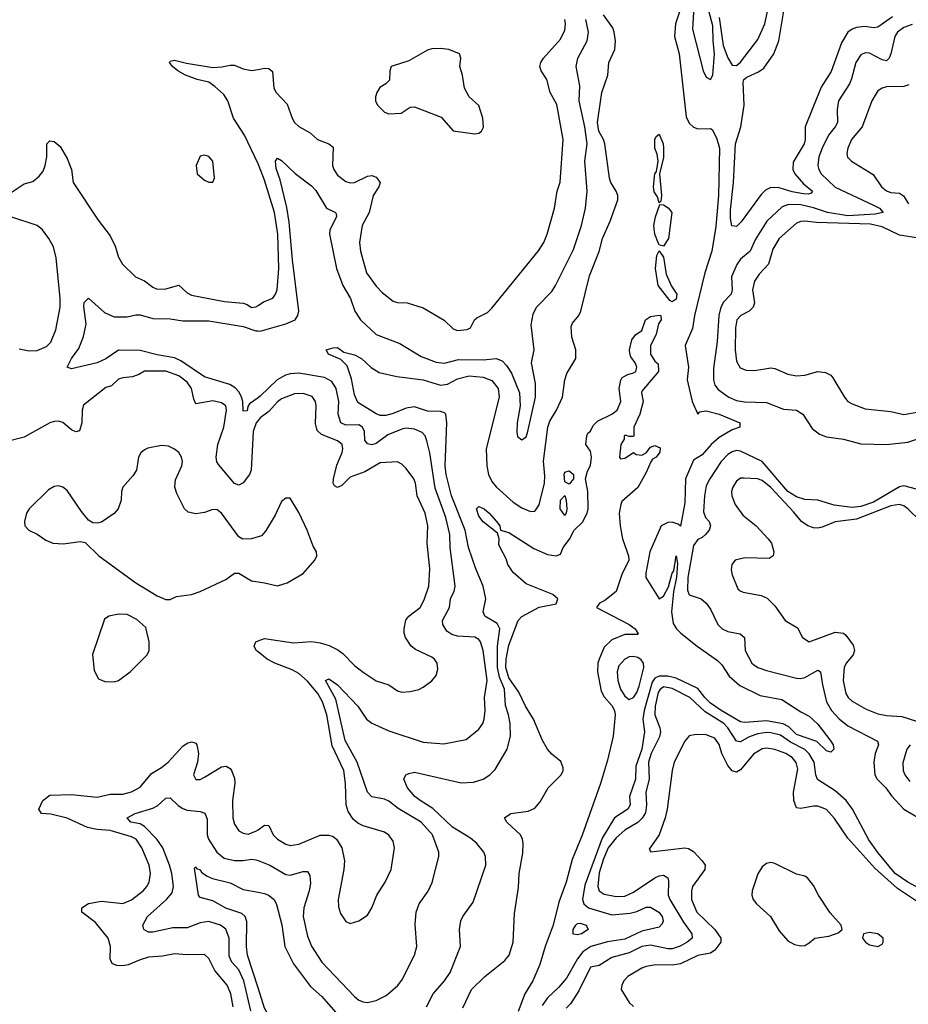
# Model space of a CAD drawing. Header units: inches. Extents: x 1245430 to 1420861, y 606325 to 671315.
# Tile 294 of 319: x 1398889 to 1403032, y 632881 to 637469. Entities that reach past the tile are written whole.
import ezdxf

# ---------------------------------------------------------------- set-up
doc = ezdxf.new("R2010")
doc.units = ezdxf.units.IN
doc.header["$MEASUREMENT"] = 0
doc.layers.add('B3693', color=7, linetype='Continuous')
doc.layers.add('B4603', color=7, linetype='Continuous')

msp = doc.modelspace()

# ---------------------------------------------------------------- linework, layer by layer
at = {"layer": 'B3693', "color": 5}
for points, elevation in [([(1400000, 636797.1), (1399936.6, 636930), (1399885.8, 637010), (1399859, 637090), (1399840.1, 637120.1), (1399798.2, 637158.2), (1399770, 637177.2), (1399715.8, 637190), (1399662, 637210), (1399626, 637230), (1399600.9, 637250), (1399586.6, 637270), (1399590, 637276), (1399610, 637280.5), (1399666.6, 637266.6), (1399790, 637246.7), (1399831, 637249), (1399870, 637257.3), (1399890, 637256.1), (1399930, 637239.8), (1399970, 637231.5), (1400000, 637236.8)], 780), ([(1398830, 636651.4), (1398910, 636703.2), (1398950, 636715.5), (1398980.3, 636739.7), (1398997.6, 636762.4), (1399006.9, 636790), (1399015.3, 636830), (1399015.8, 636890), (1399030, 636904.2), (1399050, 636901.5), (1399077.4, 636877.4), (1399110, 636822), (1399130.1, 636770.1), (1399138.6, 636710), (1399255.1, 636535.1), (1399310, 636461.3), (1399333.5, 636413.5), (1399350, 636361.7), (1399368.6, 636330), (1399428.4, 636270), (1399470, 636251.3), (1399510, 636222.2), (1399530, 636213), (1399570, 636214.2), (1399630, 636231.8), (1399670, 636195.8), (1399690, 636184.6), (1399844.4, 636155.6), (1399930, 636148), (1399950, 636141.6), (1399970, 636128.4), (1399990, 636130.3), (1400000, 636137.1)], 780), ([(1398885.6, 635934.4), (1398933.6, 635926.4), (1398970, 635928), (1399013.8, 635946.2), (1399033.6, 635966.4), (1399056.6, 636023.4), (1399076.9, 636130), (1399077, 636170), (1399058.6, 636358.6), (1399046.1, 636410), (1399025.2, 636450), (1398995.5, 636490), (1398969.6, 636509.6), (1398848, 636550)], 780), ([(1400000, 635707.1), (1399960.5, 635679.5), (1399952.9, 635667.1), (1399950, 635646.9), (1399930, 635645.1), (1399928.5, 635690), (1399923.4, 635710), (1399912.7, 635732.7), (1399894, 635754), (1399868.4, 635768.4), (1399750, 635804.4), (1399639.7, 635879.7), (1399610, 635893.4), (1399530, 635906.8), (1399450, 635927.8), (1399350, 635929.1), (1399290, 635889.1), (1399250, 635869.8), (1399130, 635841.3), (1399109.7, 635850), (1399131.1, 635890), (1399163.8, 635936.2), (1399186.9, 635993.1), (1399198.7, 636050), (1399187.4, 636132.6), (1399190, 636151), (1399210, 636171.3), (1399284.3, 636104.3), (1399330, 636083.9), (1399390, 636083.8), (1399430, 636093.8), (1399450, 636093.5), (1399510, 636077), (1399590, 636074.4), (1399650, 636066), (1399770, 636065.2), (1399930, 636039.4), (1399990, 636019.7), (1400000, 636018.8)], 760), ([(1400000, 635601.4), (1399990.7, 635590), (1399977.7, 635550), (1399968.4, 635370), (1399959.9, 635350), (1399930, 635311), (1399910, 635299.3), (1399890, 635307.9), (1399816.2, 635396.2), (1399808.5, 635408.5), (1399804.3, 635430), (1399812, 635490), (1399841.1, 635570), (1399852.8, 635650), (1399850.3, 635670.3), (1399830, 635684.2), (1399790, 635692.9), (1399710, 635679.3), (1399700.1, 635700.1), (1399689.1, 635750), (1399670, 635780.2), (1399630, 635809.9), (1399570, 635831.2), (1399470, 635831.6), (1399444.2, 635815.8), (1399415, 635805), (1399370, 635800.4), (1399350, 635793.4), (1399316.5, 635763.5), (1399290, 635754.7), (1399187, 635673), (1399180.7, 635650), (1399178.9, 635590), (1399167.1, 635552.9), (1399150, 635548.2), (1399130, 635558.3), (1399090, 635592.2), (1399070, 635598.4), (1399050, 635597), (1399030, 635589.9), (1398910, 635523), (1398830, 635503.2)], 780), ([(1400000, 635059.7), (1399970, 635050.3), (1399928.4, 635048.4), (1399910, 635058.9), (1399830, 635169.8), (1399810, 635184.6), (1399790, 635186.3), (1399750, 635173), (1399710, 635166.9), (1399674.6, 635174.6), (1399657.6, 635190), (1399621.1, 635261.1), (1399612.4, 635290), (1399615.6, 635324.4), (1399645.4, 635390), (1399647.9, 635410), (1399643.7, 635430), (1399630, 635451.5), (1399610, 635467.1), (1399582, 635482), (1399550, 635485.3), (1399487, 635473), (1399470, 635465.1), (1399453.7, 635450), (1399442.8, 635430), (1399433.4, 635370), (1399416.8, 635343.2), (1399369.4, 635290), (1399362.7, 635270), (1399361.6, 635230), (1399347.3, 635190), (1399330, 635167.4), (1399270, 635128.3), (1399250, 635122.6), (1399230, 635124), (1399210, 635137.4), (1399177.1, 635177.2), (1399110, 635275.8), (1399090, 635291.3), (1399070, 635296.3), (1399050, 635293.6), (1399022.5, 635277.5), (1398932.7, 635190), (1398920.5, 635170), (1398910.6, 635130), (1398913.4, 635110), (1398931, 635090), (1398970, 635072.4), (1399010, 635043.6), (1399042.8, 635030), (1399092.7, 635027.3), (1399170, 635037.1), (1399193.4, 635033.4), (1399257.3, 634970), (1399430, 634845.5), (1399530, 634784), (1399570, 634766.8), (1399590, 634766.8), (1399619.5, 634780.5), (1399690, 634791), (1399730, 634804.1), (1399850, 634861.1), (1399890, 634890.3), (1399910, 634890.3), (1399970, 634854), (1400000, 634849.6)], 820), ([(1400000, 634523), (1399990.9, 634530), (1399981.4, 634550), (1399989.9, 634570.1), (1400000, 634573.9)], 780), ([(1399884.6, 632870), (1399873.3, 632930), (1399855.7, 632970), (1399799.2, 633039.2), (1399770, 633095.1), (1399750, 633112.5), (1399670, 633111.6), (1399610, 633116.5), (1399554.2, 633105.8), (1399490, 633100.1), (1399450, 633088.8), (1399395.1, 633064.9), (1399370, 633059.9), (1399342.3, 633062.3), (1399321, 633070), (1399310.6, 633090), (1399312.8, 633150), (1399302, 633190), (1399242.5, 633262.5), (1399178.2, 633310), (1399179.3, 633330), (1399210, 633350.1), (1399270, 633361.8), (1399370, 633351.5), (1399410, 633367.3), (1399464.5, 633410), (1399482.2, 633430), (1399492.3, 633450), (1399499.1, 633490), (1399491.9, 633530), (1399459, 633610), (1399432.5, 633650), (1399410, 633661.2), (1399310, 633691.1), (1399250, 633695.2), (1399205.2, 633705.2), (1399110, 633748.7), (1399033.7, 633766.3), (1398990.8, 633770.8), (1398978, 633790), (1398996.8, 633830), (1399030, 633855), (1399130, 633858.2), (1399250, 633846.3), (1399310, 633859.5), (1399370, 633859.8), (1399410, 633871.4), (1399450, 633893.5), (1399503.9, 633956.1), (1399550, 633983.9), (1399581.8, 634010), (1399650, 634084.5), (1399670, 634097.8), (1399690, 634103.6), (1399701.1, 634101.1), (1399710, 634098), (1399715.2, 634090), (1399721.9, 634050), (1399717.6, 634010), (1399699.6, 633950), (1399710, 633928.9), (1399730, 633929.2), (1399750, 633938.8), (1399830, 633987.2), (1399851.1, 633991.1), (1399870, 633980.4), (1399876.9, 633970), (1399890, 633934.8), (1399891.8, 633911.8), (1399881.7, 633830), (1399883, 633750), (1399890, 633720.4), (1399910.3, 633690), (1399930, 633678.2), (1399954.3, 633674.3), (1399990, 633687.1), (1400000, 633694.2)], 780), ([(1399966, 632850), (1399934.2, 632990), (1399910, 633041.8), (1399878.1, 633078.1), (1399865.9, 633105.9), (1399864.8, 633190), (1399850.6, 633230.6), (1399824.4, 633250), (1399770, 633266.8), (1399730, 633260.5), (1399670, 633237.4), (1399602.7, 633237.3), (1399510, 633216.9), (1399490, 633216.9), (1399467.3, 633230), (1399463.5, 633250), (1399484.2, 633290), (1399573.2, 633370), (1399598.9, 633401.1), (1399605.7, 633430), (1399597.9, 633490), (1399588, 633530), (1399555.4, 633610), (1399528.6, 633650), (1399470, 633709.9), (1399450, 633721.4), (1399407, 633730), (1399389.6, 633750), (1399427.6, 633770), (1399510, 633795.6), (1399532.8, 633807.2), (1399570, 633841.3), (1399590, 633843.6), (1399627, 633807), (1399650, 633793.5), (1399670, 633785.7), (1399730, 633780.2), (1399752.1, 633772.1), (1399763.1, 633743.1), (1399763.3, 633670), (1399769, 633650), (1399808.2, 633590), (1399841.9, 633561.9), (1399890, 633551.5), (1399930, 633551), (1399970, 633557.2), (1399990, 633554.3), (1400000, 633550.5)], 760), ([(1400000, 632957.5), (1399951.4, 633110), (1399946.1, 633150), (1399947.1, 633267.1), (1399940.2, 633290), (1399924.1, 633304.1), (1399850, 633329.4), (1399790, 633363.9), (1399730, 633378.4), (1399722, 633390), (1399704.1, 633515.9), (1399710, 633521), (1399713.7, 633513.7), (1399730, 633507.7), (1399736.9, 633496.9), (1399760.3, 633480.3), (1399787.1, 633467.1), (1399870, 633446.5), (1399930, 633416.8), (1400000, 633403)], 740)]:
    msp.add_lwpolyline(points, dxfattribs=dict(at, elevation=elevation))
at = {"layer": 'B3693', "color": 5, "elevation": 820}
for points in [[(1399750, 636838), (1399730, 636833.2), (1399710.8, 636790), (1399716, 636750), (1399750, 636721), (1399770, 636711.3), (1399790, 636712), (1399797.2, 636730), (1399789.3, 636810), (1399770, 636831.8)], [(1399350, 634699.6), (1399304.7, 634690), (1399284.4, 634675.6), (1399228.3, 634511.7), (1399236.8, 634436.8), (1399256.9, 634396.9), (1399285.8, 634385.8), (1399330, 634384.4), (1399350, 634390.4), (1399404.5, 634430), (1399482.7, 634510), (1399492.3, 634530), (1399492.3, 634570), (1399476.2, 634636.2), (1399434.2, 634674.2), (1399390, 634697)]]:
    msp.add_lwpolyline(points, close=True, dxfattribs=at)
at = {"layer": 'B4603', "color": 5}
for points, elevation in [([(1402050, 637639.5), (1402042, 637630), (1402036.8, 637610), (1402025.3, 637425.3), (1402076, 637230), (1402090, 637200.4), (1402110, 637190.5), (1402120.4, 637210), (1402128.6, 637310), (1402121.1, 637370), (1402120.7, 637440.7), (1402101.4, 637510), (1402096.6, 637596.6), (1402076.9, 637636.9)], 760), ([(1400850, 637334.6), (1400810, 637332.9), (1400790, 637326.2), (1400703.7, 637276.3), (1400621, 637250), (1400614, 637230), (1400612.7, 637187.3), (1400596, 637170), (1400567.1, 637152.9), (1400553.4, 637130), (1400548.4, 637110), (1400548.4, 637090), (1400556.3, 637070), (1400590, 637038.4), (1400610, 637030.4), (1400666.7, 637033.3), (1400710, 637060.4), (1400730, 637063.1), (1400854.3, 637014.3), (1400910, 636950.8), (1401010, 636936.3), (1401030, 636940.7), (1401041.2, 636950), (1401051.3, 636968.7), (1401047.6, 637010), (1401030, 637069), (1400983.7, 637110), (1400962.9, 637150), (1400954, 637210), (1400940.9, 637250), (1400946, 637290), (1400939.3, 637310), (1400889, 637330)], 820), ([(1401870, 636615.3), (1401862.7, 636642.7), (1401847.3, 636667.3), (1401843.9, 636690), (1401850, 636751.3), (1401858, 636762), (1401865.7, 636810), (1401861.4, 636841.4), (1401849.8, 636870), (1401849.8, 636910.2), (1401855.5, 636924.5), (1401870, 636936), (1401888.4, 636890), (1401890.2, 636870), (1401890, 636826), (1401871.7, 636750), (1401880.5, 636650), (1401877.3, 636622.7)], 720), ([(1401890, 636414), (1401870, 636419.3), (1401866.5, 636426.5), (1401849.7, 636470), (1401844.7, 636510), (1401852.8, 636550), (1401872.9, 636607.1), (1401890, 636605.5), (1401912.1, 636592.1), (1401928.9, 636570), (1401913.6, 636450)], 720), ([(1401930, 636154.5), (1401920.1, 636160.1), (1401865.3, 636230), (1401853.3, 636310), (1401859.6, 636370), (1401870, 636391.3), (1401890, 636362), (1401902.6, 636282.6), (1401927.2, 636227.2), (1401952, 636190), (1401950, 636166)], 720), ([(1401450, 635305.2), (1401430, 635315.3), (1401427.1, 635350), (1401430, 635361), (1401450, 635366.8), (1401470.8, 635350), (1401470.8, 635330)], 720), ([(1401430, 635159.3), (1401409, 635190), (1401410, 635230.8), (1401430, 635252), (1401437, 635230), (1401440.4, 635190), (1401437.1, 635170)], 720), ([(1401750, 634502.2), (1401730, 634500.5), (1401709.3, 634490), (1401682.5, 634457.5), (1401674.6, 634430), (1401676.9, 634390), (1401689.2, 634350), (1401710, 634316.6), (1401730, 634301.5), (1401750, 634311.4), (1401765.8, 634334.3), (1401777.2, 634362.8), (1401799.1, 634450), (1401797.4, 634470), (1401786.4, 634486.4), (1401770, 634497.6)], 740), ([(1402390, 633541.4), (1402370, 633537.2), (1402350, 633521.3), (1402330, 633489.5), (1402303.2, 633410), (1402301.8, 633390), (1402309, 633370), (1402324.6, 633350), (1402388.9, 633290), (1402430, 633223), (1402470, 633177.1), (1402500.5, 633160.5), (1402530, 633154), (1402550, 633154.9), (1402570, 633167.7), (1402595.3, 633190), (1402661.7, 633198.3), (1402705.1, 633214.9), (1402724, 633230), (1402719.3, 633250), (1402666.7, 633306.7), (1402612.4, 633390), (1402590, 633434.3), (1402561.3, 633470), (1402550, 633477.6), (1402510, 633487.6), (1402410, 633537.1)], 820), ([(1401490, 633204.3), (1401468.4, 633208.4), (1401469.4, 633230), (1401481, 633250), (1401490, 633258.4), (1401501.5, 633258.5), (1401530.3, 633250), (1401539.6, 633230), (1401508.5, 633210)], 720), ([(1402850, 633215.1), (1402822, 633210), (1402818, 633190), (1402831.3, 633170), (1402850, 633158.8), (1402890, 633151), (1402910, 633161), (1402915.1, 633170), (1402915.1, 633190), (1402890, 633209)], 820)]:
    msp.add_lwpolyline(points, close=True, dxfattribs=dict(at, elevation=elevation))
for points, elevation in [([(1402150, 637479.5), (1402168.3, 637348.3), (1402190, 637290.3), (1402210, 637256.1), (1402230, 637255.8), (1402250, 637270.2), (1402330, 637376.9), (1402363.2, 637450), (1402383.9, 637550)], 760), ([(1400785.3, 632870), (1400816.4, 632930), (1400870, 632990.3), (1400895.4, 633030), (1400943.5, 633150), (1400939.8, 633230), (1400945.6, 633270), (1400954.7, 633290), (1401003.7, 633356.3), (1401061.5, 633530), (1401059.7, 633570), (1401052.1, 633590), (1401019.3, 633630), (1400990, 633655.5), (1400907.2, 633707.2), (1400814.2, 633794.2), (1400755.3, 633830), (1400731.1, 633850), (1400697, 633890), (1400679.3, 633930), (1400689.6, 633950.4), (1400702.7, 633957.3), (1400730, 633962), (1400947.6, 633912.4), (1401004.1, 633915.9), (1401049.6, 633930), (1401081.3, 633950), (1401105.4, 633974.6), (1401160.9, 634070), (1401176.3, 634130), (1401175.4, 634190), (1401167.9, 634230), (1401153.3, 634273.3), (1401149.6, 634350), (1401125, 634405), (1401116.6, 634450), (1401116.4, 634550), (1401128, 634630), (1401114.9, 634654.9), (1401057.7, 634690), (1401049.1, 634709.1), (1401062.5, 634770), (1401049.3, 634830), (1401015.9, 634910), (1400981.8, 635010), (1400966.1, 635090), (1400901.6, 635250), (1400876.4, 635350), (1400873.1, 635390), (1400880.6, 635590), (1400875.6, 635630), (1400870, 635636.2), (1400850, 635642.6), (1400790, 635645.4), (1400730, 635665.4), (1400690, 635658.4), (1400630, 635633.3), (1400595.7, 635624.3), (1400570, 635624.3), (1400550, 635632.4), (1400465.3, 635685.3), (1400450, 635720.5), (1400435.6, 635795.6), (1400415.3, 635855.3), (1400385.4, 635885.4), (1400328.7, 635910), (1400318, 635930), (1400350, 635940.5), (1400370, 635942), (1400400.3, 635920.3), (1400450, 635907.7), (1400482.8, 635890), (1400528, 635848), (1400565.1, 635825.1), (1400646.5, 635806.5), (1400769.9, 635790.1), (1400850, 635766.2), (1400884, 635770), (1400930, 635796), (1400984, 635810), (1401050, 635802.5), (1401090, 635787), (1401118.8, 635750), (1401123.5, 635710), (1401063.4, 635470), (1401066.1, 635390), (1401074.7, 635350), (1401090, 635317.6), (1401110, 635291.9), (1401190, 635221.2), (1401230, 635194.6), (1401270, 635177.2), (1401290, 635179), (1401295.3, 635184.7), (1401310, 635208.5), (1401335.3, 635310), (1401337.3, 635342.7), (1401331.3, 635411.3), (1401351.6, 635570), (1401361.1, 635598.9), (1401391.3, 635650), (1401419.2, 635710), (1401429.9, 635790), (1401439.9, 635820.1), (1401481.4, 635890), (1401481.7, 635930), (1401463.6, 635990), (1401460.5, 636039.5), (1401465.8, 636054.2), (1401495, 636090), (1401504.5, 636110), (1401544.8, 636275.2), (1401590, 636388.9), (1401606.7, 636450), (1401641.6, 636530), (1401677.6, 636630), (1401677.6, 636650), (1401670.4, 636670), (1401645.4, 636710), (1401639.3, 636730), (1401616.5, 636890), (1401611, 636910), (1401588.3, 636950), (1401582.4, 636990), (1401603.3, 637130), (1401630.4, 637210), (1401636.1, 637270), (1401663.4, 637330), (1401666.2, 637370), (1401660.9, 637410), (1401653.6, 637430), (1401611.3, 637491.3)], 740), ([(1401967.1, 637510), (1401946.3, 637450), (1401941.2, 637390), (1401963.4, 637310), (1401996.4, 637016.4), (1402010, 636987.2), (1402030, 636967.9), (1402050, 636960.7), (1402110, 636962.5), (1402116.5, 636956.5), (1402138, 636918), (1402152.1, 636870), (1402146.6, 636650), (1402134.4, 636505.6), (1402115.7, 636390), (1402082.9, 636290), (1402034.1, 636090), (1402025.4, 636030), (1401991.7, 635950), (1402006.8, 635850), (1402001.2, 635790), (1402024.2, 635690), (1402050, 635630.6), (1402059.1, 635640.9), (1402090, 635646.4), (1402150, 635630.1), (1402246.4, 635590), (1402245.5, 635570), (1402210, 635557.3), (1402150, 635522.8), (1402112.3, 635490), (1402070, 635442), (1402030, 635416.2), (1401992.6, 635330), (1401990, 635218), (1401970, 635109), (1401958.9, 635118.9), (1401930, 635128.1), (1401910, 635126.6), (1401880.2, 635110), (1401826.4, 634990), (1401807.8, 634890), (1401807.9, 634870), (1401870, 634770.3), (1401890, 634782.3), (1401914.3, 634825.7), (1401930, 634890.4), (1401938.5, 634901.5), (1401950, 634971), (1401955, 634935), (1401951.4, 634871.4), (1401936.9, 634803.1), (1401927.9, 634710), (1401936, 634656), (1401951.2, 634631.2), (1401971.3, 634610), (1402047.4, 634550), (1402142.8, 634482.8), (1402162.3, 634462.3), (1402195.7, 634410), (1402246.5, 634366.5), (1402340.3, 634320.3), (1402441.5, 634301.5), (1402530, 634243.8), (1402570, 634224), (1402610, 634186.7), (1402670, 634107), (1402681.3, 634090), (1402684.4, 634070), (1402670, 634055.6), (1402650, 634061.8), (1402605, 634105), (1402510, 634138.9), (1402474.6, 634174.6), (1402448.7, 634188.7), (1402370, 634202.1), (1402270, 634194.1), (1402250, 634196.7), (1402158.4, 634250), (1402110, 634284.3), (1402082.7, 634310), (1402050, 634352.4), (1401950, 634401.2), (1401910.2, 634410.2), (1401870.5, 634409.5), (1401850, 634400.4), (1401838.2, 634381.8), (1401800.2, 634250), (1401794.7, 634210), (1401801.6, 634150), (1401789.3, 634070), (1401761.2, 633990), (1401759.3, 633930), (1401731.9, 633850), (1401734.4, 633810), (1401723.3, 633790), (1401662.5, 633750), (1401604.2, 633655.8), (1401523.9, 633436.1), (1401512.6, 633370), (1401518.3, 633350), (1401540.2, 633330), (1401650, 633298.8), (1401734.8, 633305.2), (1401766.2, 633313.8), (1401810, 633333.9), (1401830, 633333.5), (1401868, 633310), (1401883.5, 633290), (1401888.4, 633270), (1401884.1, 633255.9), (1401870, 633240.3), (1401790, 633222.6), (1401710, 633184.7), (1401630, 633173), (1401551.1, 633150), (1401514.8, 633125.2), (1401490, 633093.6), (1401437.8, 633002.2), (1401400.6, 632959.4), (1401348.8, 632911.2), (1401325.1, 632874.9)], 740), ([(1402957.4, 637482.6), (1402890, 637433.7), (1402870, 637431.1), (1402830, 637436.3), (1402790, 637432.6), (1402770, 637424.7), (1402750, 637409.9), (1402719.6, 637360.4), (1402672, 637228), (1402625.8, 637154.2), (1402550.7, 636970), (1402551.1, 636910), (1402546.1, 636890), (1402494.5, 636805.5), (1402493.2, 636770), (1402502.8, 636750), (1402543.4, 636703.4), (1402584.4, 636670), (1402579.4, 636660.6), (1402564.6, 636655.4), (1402543.1, 636656.9), (1402490, 636667), (1402430, 636685.4), (1402390, 636686.7), (1402366.3, 636673.7), (1402345.8, 636654.2), (1402252.4, 636527.6), (1402230, 636505.2), (1402208.4, 636508.4), (1402202.5, 636542.5), (1402203, 636583), (1402216.4, 636710), (1402225.3, 636890), (1402250.3, 636970), (1402266.7, 637070), (1402261.9, 637178.1), (1402265.4, 637190), (1402278.5, 637201.5), (1402333.9, 637226.1), (1402357.7, 637242.3), (1402404.8, 637310), (1402427.6, 637370), (1402451, 637510)], 740), ([(1400000, 636018.8), (1400010, 636018), (1400129, 636051), (1400172.8, 636070), (1400186.3, 636090), (1400189.9, 636110.1), (1400160.9, 636350), (1400145.9, 636525.9), (1400134.3, 636594.3), (1400102.7, 636722.7), (1400085.2, 636774.8), (1400082, 636810), (1400090, 636822.8), (1400110, 636813), (1400172.8, 636752.8), (1400250, 636695.3), (1400270, 636673.4), (1400318.9, 636590), (1400361.7, 636570), (1400364.6, 636564.6), (1400366, 636550), (1400334.1, 636490), (1400332.5, 636470), (1400366.2, 636310), (1400395.7, 636230), (1400431.4, 636170), (1400450.8, 636110), (1400477, 636070), (1400550, 636002.2), (1400660.4, 635960.4), (1400759.8, 635899.8), (1400830, 635873.2), (1400870, 635868.4), (1400934.6, 635885.4), (1401050, 635884.1), (1401110, 635890.1), (1401138.5, 635878.5), (1401158.1, 635858.1), (1401181.9, 635821.9), (1401219.3, 635730), (1401222.3, 635670), (1401207.7, 635590), (1401207.3, 635547.3), (1401210, 635526.8), (1401230, 635510.6), (1401250, 635525.5), (1401256.6, 635543.4), (1401293.3, 635710), (1401293.5, 635773.5), (1401275.6, 635870), (1401287.8, 635930), (1401273.7, 636046.3), (1401282.8, 636097.2), (1401298, 636130), (1401370, 636202), (1401387.2, 636230), (1401470, 636398.7), (1401508.5, 636510), (1401527.2, 636590), (1401535, 636670), (1401523.9, 636810), (1401534.3, 636890), (1401523.8, 636970), (1401497.2, 637090), (1401500.8, 637160.8), (1401483.7, 637250), (1401491.3, 637290), (1401535, 637370), (1401541.3, 637410), (1401528, 637470)], 760), ([(1400000, 637236.8), (1400030, 637242.2), (1400050, 637241.7), (1400066.9, 637226.9), (1400072.9, 637150), (1400084, 637130), (1400135.4, 637075.4), (1400158.4, 637010), (1400170, 636990.2), (1400190, 636970.9), (1400242.3, 636942.3), (1400276.9, 636910), (1400330.7, 636890), (1400350, 636875.5), (1400347.6, 636790), (1400353, 636770), (1400370, 636745), (1400410, 636715), (1400430, 636708.6), (1400450, 636710.8), (1400510, 636739.3), (1400530, 636743.1), (1400550, 636735.7), (1400569.4, 636710), (1400563.9, 636690), (1400536.9, 636650), (1400518.3, 636570), (1400485.8, 636510), (1400473.7, 636430), (1400478.4, 636390), (1400505.4, 636290), (1400550, 636226.7), (1400578, 636198), (1400630, 636157.7), (1400650, 636151.4), (1400696, 636150), (1400770, 636126.5), (1400868.4, 636068.4), (1400910, 636029), (1400930, 636021.3), (1400975.3, 636024.7), (1400990, 636033), (1401009.7, 636070), (1401020.3, 636079.7), (1401070, 636104.2), (1401090, 636124.9), (1401307.7, 636392.3), (1401332.7, 636430), (1401347.9, 636470), (1401381.4, 636590), (1401394.8, 636670), (1401407.8, 636712.2), (1401422.9, 636910), (1401392.9, 637072.9), (1401361.7, 637130), (1401345.8, 637190), (1401319.9, 637230), (1401313.7, 637250), (1401318.6, 637270), (1401331.3, 637290), (1401410, 637378), (1401430, 637419.5), (1401434.1, 637450), (1401429.9, 637470)], 780), ([(1403050, 637446), (1403010, 637432.6), (1402981.4, 637410), (1402969.1, 637390.9), (1402950, 637309.6), (1402942.2, 637290), (1402930, 637276.8), (1402910, 637281.6), (1402850, 637313.4), (1402830, 637314), (1402810, 637305.1), (1402786.7, 637270), (1402767.3, 637192.7), (1402757.5, 637170), (1402706.5, 637090), (1402699.8, 637050), (1402701.9, 636990), (1402691.3, 636970), (1402659.1, 636930), (1402629.6, 636870), (1402614.6, 636830), (1402609.6, 636790), (1402614, 636770), (1402626, 636750), (1402690, 636688.1), (1402870, 636604.8), (1402897.5, 636590), (1402914.6, 636570), (1402877.7, 636562.3), (1402750, 636555), (1402655.5, 636570), (1402590, 636592.2), (1402530, 636606.4), (1402473, 636607), (1402442.8, 636597.2), (1402372, 636530), (1402316.9, 636443.1), (1402294.6, 636390), (1402250, 636353.3), (1402232.6, 636327.4), (1402208, 636270), (1402210.1, 636210), (1402206.3, 636190), (1402169.1, 636150.9), (1402156.2, 636123.8), (1402148.5, 636090), (1402140.2, 635970), (1402122.8, 635842.8), (1402123.3, 635790), (1402130, 635766), (1402145.2, 635745.2), (1402194.7, 635710), (1402230, 635695), (1402268.4, 635688.4), (1402370, 635685), (1402450, 635654.8), (1402510, 635649), (1402539.5, 635630), (1402583.6, 635563.6), (1402617, 635537), (1402650, 635524.4), (1402730, 635514.3), (1402810, 635492.1), (1402929.5, 635489.5), (1403030, 635500.7), (1403110, 635526.3)], 760), ([(1403034.6, 637165.4), (1403010, 637157.5), (1402930, 637155.7), (1402909.6, 637150.4), (1402890, 637137.8), (1402860.9, 637090), (1402816.2, 636970), (1402766.3, 636910), (1402749.4, 636870), (1402745.1, 636845.1), (1402748.3, 636828.3), (1402767, 636810), (1402867.6, 636747.6), (1402907.1, 636690), (1402930, 636670.9), (1402950, 636664), (1402990, 636660.8), (1403008.5, 636648.5), (1403032.1, 636610)], 780), ([(1400000, 636137.1), (1400025.6, 636154.4), (1400068.3, 636171.7), (1400082.2, 636190), (1400089.2, 636210.8), (1400096.4, 636310), (1400091.7, 636470), (1400076.5, 636570), (1400030, 636721.1), (1400003.4, 636790), (1400000, 636797.1)], 780), ([(1403070, 636451.6), (1402990, 636465.1), (1402910, 636504.1), (1402855.9, 636515.9), (1402603.9, 636523.9), (1402550, 636529.4), (1402530, 636528.2), (1402510, 636519.9), (1402430, 636449.1), (1402400.2, 636399.8), (1402379.8, 636330), (1402336.6, 636283.4), (1402314, 636250), (1402305, 636210), (1402314.5, 636150), (1402308.9, 636130), (1402289.3, 636110.7), (1402250.2, 636090), (1402232, 636070), (1402226.3, 636033.7), (1402224.6, 635930), (1402230, 635877.3), (1402247, 635847), (1402275.6, 635835.6), (1402314.4, 635834.4), (1402390, 635846.8), (1402410, 635843.5), (1402470, 635817.4), (1402510, 635809.4), (1402550, 635812.2), (1402610, 635829.3), (1402645.1, 635825.1), (1402670, 635811.8), (1402680.4, 635800.4), (1402733.7, 635710), (1402750, 635690.4), (1402770, 635678.9), (1402830, 635656.1), (1402950, 635643.5), (1403010, 635628.6), (1403290, 635678.7)], 780), ([(1400954.8, 632865.2), (1400994.5, 632950), (1401056.9, 633010), (1401150, 633084.6), (1401170.8, 633110), (1401189.8, 633170), (1401196.2, 633303.8), (1401214.3, 633425.7), (1401217.3, 633490), (1401234.8, 633585.2), (1401236.2, 633630), (1401233.6, 633650), (1401223.9, 633670), (1401159.5, 633730), (1401149.3, 633750), (1401179, 633770), (1401259, 633781), (1401290, 633795.3), (1401315.2, 633824.8), (1401353.3, 633890), (1401412.9, 633950), (1401423.2, 633970), (1401423.1, 633983.1), (1401412, 634012), (1401370, 634047.1), (1401349.9, 634070), (1401326.6, 634110), (1401283.7, 634210), (1401246.6, 634270), (1401216.1, 634336.1), (1401170, 634401.8), (1401155.9, 634450), (1401157.3, 634490), (1401170, 634554.4), (1401212.6, 634670), (1401230, 634688.8), (1401310, 634731.6), (1401390, 634746.4), (1401398, 634770), (1401374, 634790), (1401250, 634840.7), (1401190, 634893.2), (1401165.2, 634930), (1401156.5, 634956.5), (1401130, 635006), (1401123.2, 635023.2), (1401123.7, 635050), (1401116.5, 635076.5), (1401050, 635129.7), (1401030, 635156.2), (1401018.4, 635190), (1401030, 635200.4), (1401053.7, 635190), (1401078.3, 635170), (1401112.4, 635130), (1401127.3, 635110), (1401130.7, 635090.7), (1401170, 635079.1), (1401285.4, 635005.4), (1401350, 634976.5), (1401389.6, 634970.4), (1401410, 634978.8), (1401423.1, 635010), (1401452, 635048), (1401474, 635090), (1401512.8, 635127.2), (1401534.6, 635170), (1401538.5, 635190), (1401537.8, 635270), (1401526, 635330), (1401535.3, 635364.7), (1401550, 635392), (1401554.5, 635430), (1401550, 635458), (1401528.7, 635490), (1401533.2, 635530), (1401538, 635542), (1401550, 635551), (1401562.6, 635577.4), (1401582.3, 635597.7), (1401650, 635630.7), (1401674, 635650), (1401691.1, 635690), (1401682.9, 635750), (1401691.2, 635788.8), (1401698, 635802), (1401723.7, 635816.3), (1401750, 635823.8), (1401761.2, 635830), (1401763.2, 635836.8), (1401766, 635850), (1401758.4, 635870), (1401737.5, 635897.5), (1401733.1, 635913.1), (1401731.3, 635930), (1401743.3, 635976.7), (1401759.3, 636000.7), (1401790, 636020.5), (1401806.6, 636070), (1401830, 636085.3), (1401870, 636092.7), (1401878, 636090), (1401878.7, 636070), (1401867.6, 636052.4), (1401856.5, 636003.5), (1401829.1, 635949.1), (1401830.4, 635910), (1401850, 635877.3), (1401864.9, 635864.9), (1401867.7, 635830), (1401790, 635737.2), (1401787.2, 635730), (1401794.8, 635690), (1401780.7, 635630), (1401752, 635570), (1401752, 635530), (1401750, 635526), (1401730, 635526), (1401713.2, 635533.2), (1401707.7, 635530), (1401706.4, 635513.6), (1401692, 635490), (1401684.7, 635430), (1401690, 635422), (1401710, 635426), (1401750, 635452), (1401762.8, 635442.8), (1401790, 635439.1), (1401810, 635450.8), (1401830, 635476.3), (1401850, 635485.5), (1401874.6, 635474.6), (1401873.2, 635453.2), (1401855.5, 635430), (1401839.6, 635420.4), (1401831, 635409), (1401810, 635359.3), (1401770, 635289), (1401696.8, 635223.2), (1401690.7, 635210), (1401684, 635170), (1401687.7, 635110), (1401699.1, 635050), (1401726.4, 634970), (1401728.5, 634950), (1401695.5, 634884.5), (1401670, 634804), (1401616.7, 634763.3), (1401591.3, 634750), (1401578, 634730), (1401730, 634651), (1401757.8, 634630), (1401772.8, 634607.2), (1401770, 634603.6), (1401710, 634604.3), (1401650, 634579.5), (1401614.3, 634545.6), (1401590.1, 634490), (1401584.3, 634470), (1401581.9, 634430), (1401600.2, 634340.2), (1401613.5, 634313.5), (1401650, 634272.7), (1401661.5, 634250), (1401664.7, 634230), (1401656.4, 634130), (1401630, 634018.9), (1401596.3, 633910), (1401511.1, 633668.9), (1401465, 633555.1), (1401436.7, 633450), (1401402.9, 633357.1), (1401376.4, 633250), (1401339.3, 633150), (1401314.1, 633065.9), (1401281.7, 632990), (1401243.1, 632930), (1401212.2, 632847.8)], 720), ([(1400000, 633550.5), (1400054.3, 633530), (1400130, 633486.1), (1400150, 633483.2), (1400210, 633500.2), (1400230, 633499.6), (1400242, 633482), (1400243.9, 633443.9), (1400238.2, 633410), (1400213.8, 633330), (1400210.1, 633290), (1400230, 633199.3), (1400250, 633151.8), (1400297.9, 633077.9), (1400450, 632917), (1400470, 632900.3), (1400490, 632892), (1400510, 632890.3), (1400550, 632899.6), (1400598, 632922), (1400650, 632967.6), (1400670, 632993.7), (1400729.8, 633110), (1400739.8, 633150), (1400733.2, 633253.2), (1400737.3, 633310), (1400751.1, 633348.9), (1400792.4, 633407.6), (1400812, 633448), (1400842.7, 633570), (1400843.5, 633590), (1400813.9, 633670), (1400760.6, 633730), (1400653.1, 633793.1), (1400610, 633827.1), (1400590, 633837.7), (1400530, 633847.9), (1400510.6, 633870), (1400462.9, 634010), (1400406.1, 634110), (1400363.2, 634303.2), (1400315.1, 634390), (1400330, 634397.4), (1400370, 634370.2), (1400465, 634270), (1400505.4, 634210), (1400530.6, 634190.6), (1400610, 634156), (1400770, 634102.3), (1400866, 634094), (1400970, 634115.5), (1401030, 634163.6), (1401047.9, 634190), (1401054.3, 634210), (1401058.9, 634250), (1401056, 634310), (1401068.1, 634390), (1401049.4, 634530), (1401037.8, 634570), (1401030, 634581.1), (1401010, 634591.9), (1400930, 634596.6), (1400904.1, 634604.1), (1400880.3, 634620.3), (1400861.4, 634650), (1400860.7, 634670), (1400892.2, 634730), (1400897.7, 634770), (1400914.2, 634805.8), (1400918.4, 634830), (1400895.3, 635010), (1400894.8, 635070), (1400875.5, 635150), (1400826.4, 635286.4), (1400800.6, 635450), (1400786.4, 635506.4), (1400778.5, 635530), (1400765.6, 635545.6), (1400730, 635560.5), (1400690, 635564.9), (1400670, 635561.3), (1400605.1, 635534.9), (1400550, 635494.5), (1400530, 635487.5), (1400510, 635493.1), (1400497.8, 635510), (1400496.4, 635550), (1400487.2, 635570), (1400470, 635581.3), (1400410, 635579.7), (1400386.1, 635590), (1400373.8, 635630), (1400376.1, 635690), (1400363.7, 635750), (1400343.5, 635783.5), (1400310, 635801.2), (1400190, 635821.2), (1400150, 635818.5), (1400128.1, 635811.9), (1400089.5, 635790), (1400010, 635714.1), (1400000, 635707.1)], 760), ([(1400000, 634573.9), (1400030, 634584.9), (1400166.1, 634566.1), (1400250, 634571.1), (1400290, 634565.9), (1400332.3, 634552.3), (1400372.5, 634532.4), (1400395.8, 634515.8), (1400450, 634459.7), (1400490, 634429.3), (1400550, 634388.9), (1400610.2, 634370.2), (1400650, 634342.4), (1400670, 634335.3), (1400710, 634338.9), (1400750, 634347.2), (1400770, 634358.4), (1400810, 634388.4), (1400830, 634413.4), (1400837.6, 634442.4), (1400834.8, 634470), (1400822, 634490), (1400810, 634499.2), (1400733.8, 634533.8), (1400713.3, 634550), (1400687.9, 634590), (1400681.8, 634610), (1400681.8, 634630), (1400688.4, 634671.6), (1400703.1, 634690), (1400755.5, 634730), (1400774.8, 634765.2), (1400796.2, 634830), (1400801.7, 634910), (1400788.2, 635030), (1400792, 635110), (1400778.6, 635170), (1400741.7, 635250), (1400733.4, 635310), (1400726.5, 635330), (1400690, 635377.7), (1400670, 635397.4), (1400650, 635408.5), (1400570, 635404.7), (1400498, 635362), (1400430, 635337.5), (1400390, 635298), (1400370, 635289.3), (1400356.9, 635296.9), (1400349.9, 635309.9), (1400351.1, 635330), (1400367.5, 635392.5), (1400391.7, 635451.7), (1400395.7, 635470), (1400391.9, 635490), (1400370, 635506.5), (1400295.7, 635535.7), (1400275.1, 635555.1), (1400267.7, 635587.7), (1400270.5, 635670), (1400267.2, 635690), (1400252.6, 635712.6), (1400210, 635727.5), (1400170, 635725.4), (1400110, 635702.2), (1400090, 635687.5), (1400050, 635643), (1400010, 635613.7), (1400000, 635601.4)], 780), ([(1403070, 635281.8), (1403010, 635296.3), (1402990, 635292.1), (1402870, 635221.4), (1402810, 635201.2), (1402770, 635195.5), (1402686.3, 635206.3), (1402610.3, 635230.2), (1402550, 635233.3), (1402510, 635245), (1402470, 635270.5), (1402350, 635410.3), (1402250, 635458.4), (1402230, 635461.2), (1402210, 635455.9), (1402190, 635443.2), (1402159.2, 635410), (1402105.6, 635330), (1402090, 635296.3), (1402080.8, 635250), (1402076.4, 635176.4), (1402086.9, 635150), (1402103.1, 635130), (1402109, 635110), (1402103.6, 635090), (1402086.9, 635070), (1402070, 635055.5), (1402050, 635046.8), (1402030, 635019.2), (1402003.6, 634870), (1402002.6, 634810), (1402010, 634788.9), (1402066, 634770), (1402089.2, 634750), (1402110, 634722), (1402143.2, 634650), (1402163.5, 634630), (1402190, 634618.1), (1402247.3, 634607.3), (1402267.2, 634590), (1402270.5, 634530), (1402302.4, 634470), (1402310, 634464.2), (1402330.6, 634450), (1402370, 634435.8), (1402510, 634400.2), (1402530, 634398.9), (1402550, 634404), (1402610, 634437.5), (1402622.6, 634430), (1402631.3, 634370), (1402651, 634290), (1402674, 634250), (1402710, 634211.9), (1402750, 634178.9), (1402887.8, 634107.8), (1402893.4, 634090), (1402877, 634050), (1402870.8, 634009.2), (1402876, 633950), (1402887.1, 633930), (1402927.5, 633890), (1402952.7, 633852.7), (1403010, 633791.1), (1403111.2, 633731.2)], 760), ([(1403090, 635130.9), (1403030, 635189), (1403010, 635203.2), (1402990, 635209.9), (1402950, 635203.4), (1402790, 635141.7), (1402690, 635128.6), (1402630, 635104.3), (1402610, 635099.6), (1402590, 635101.4), (1402563.5, 635110), (1402534.2, 635130), (1402496.4, 635176.4), (1402390, 635288.7), (1402350, 635321.5), (1402329.2, 635330), (1402266.9, 635333.1), (1402250, 635332.1), (1402230, 635319.3), (1402212.8, 635290), (1402208.1, 635270), (1402208.7, 635250), (1402224.6, 635210), (1402259.7, 635159.7), (1402322.8, 635110), (1402378, 635050), (1402393.8, 635030), (1402404.9, 634990), (1402402, 634970), (1402382.4, 634957.6), (1402270, 634962), (1402224.2, 634950), (1402208.2, 634930), (1402205.4, 634905.4), (1402210, 634882.8), (1402237.1, 634817.1), (1402247.2, 634807.2), (1402261.8, 634801.8), (1402345.8, 634785.8), (1402373.5, 634773.5), (1402410, 634737.4), (1402457.4, 634670), (1402515.1, 634635.1), (1402537.6, 634590), (1402570, 634570.3), (1402690, 634614.8), (1402730, 634610.8), (1402741, 634601), (1402774.8, 634554.8), (1402780.1, 634530), (1402774.1, 634510), (1402741.7, 634470), (1402732, 634450), (1402728.5, 634390), (1402741.1, 634330), (1402751.1, 634310), (1402770, 634293.4), (1402835.7, 634255.7), (1402890, 634234.1), (1402930, 634226.3), (1403002, 634222), (1403070, 634201.1)], 780), ([(1400000, 634849.6), (1400030, 634845.2), (1400090, 634830.3), (1400135.5, 634844.5), (1400211.1, 634888.9), (1400264.5, 634950), (1400274.5, 634970), (1400272.7, 634990), (1400256.4, 635016.4), (1400229.8, 635090), (1400190, 635173.3), (1400150, 635238.7), (1400130, 635239.1), (1400110, 635224.2), (1400079.7, 635160.3), (1400034.3, 635085.7), (1400015.4, 635064.6), (1400000, 635059.7)], 820), ([(1400000, 633694.2), (1400030, 633715.5), (1400050, 633714), (1400071, 633670), (1400090, 633650.2), (1400130, 633627.1), (1400150, 633621.6), (1400190, 633627.9), (1400290, 633669.4), (1400330, 633669.3), (1400350, 633662.8), (1400366.3, 633650), (1400390.8, 633610.8), (1400402.5, 633550), (1400399.4, 633510), (1400373.4, 633370), (1400374.9, 633334.9), (1400384.7, 633304.7), (1400410, 633267.3), (1400430, 633257.3), (1400470, 633270.6), (1400510, 633296.3), (1400530, 633330.8), (1400553.1, 633390), (1400593.3, 633450), (1400620.9, 633510), (1400636.8, 633610), (1400630, 633640.9), (1400609.8, 633669.8), (1400590, 633683.9), (1400490, 633712.9), (1400465.4, 633725.4), (1400443.7, 633743.7), (1400420.2, 633780.2), (1400411.1, 633811.1), (1400408.2, 633910), (1400399.9, 633970), (1400345.1, 634085.1), (1400320.4, 634230), (1400300.3, 634290), (1400278.3, 634330), (1400230, 634386.5), (1400190, 634423.1), (1400159.6, 634439.6), (1400078, 634470), (1400042.9, 634490), (1400000, 634523)], 780), ([(1403190, 633365), (1403028.9, 633450), (1402970, 633490.3), (1402888.9, 633588.9), (1402847.7, 633647.7), (1402771.8, 633790), (1402742.5, 633830), (1402690, 633876.2), (1402608.1, 633928.1), (1402600.4, 633950), (1402592, 634010), (1402570, 634048.3), (1402548.7, 634068.7), (1402481.9, 634101.9), (1402435.4, 634135.4), (1402390, 634145.6), (1402370, 634147.6), (1402330, 634140.7), (1402290, 634127.7), (1402250, 634104.4), (1402230, 634107.4), (1402190, 634170), (1402171.8, 634190), (1402084.4, 634244.4), (1402013.5, 634310), (1401930, 634352.7), (1401890, 634360.7), (1401873.5, 634346.5), (1401866.2, 634333.8), (1401851.2, 634270), (1401849.6, 634229.6), (1401873.8, 634170), (1401876.6, 634150), (1401872.1, 634127.9), (1401832.2, 634050), (1401820.1, 634010), (1401822.9, 633930), (1401807.4, 633870), (1401811.5, 633810), (1401806.5, 633773.5), (1401791, 633749), (1401770, 633728.5), (1401710, 633692.1), (1401670, 633657.4), (1401632.6, 633610), (1401610, 633559.6), (1401590, 633493.6), (1401584, 633430), (1401591, 633410), (1401613.8, 633393.8), (1401670, 633382.7), (1401710, 633385.7), (1401750, 633404.2), (1401850, 633470.6), (1401870, 633479.3), (1401890, 633482.3), (1401898.6, 633478.6), (1401910.1, 633470.1), (1401914.4, 633454.4), (1401912.5, 633390), (1401919.1, 633370), (1401983.3, 633263.3), (1402022.3, 633210), (1402023.2, 633190), (1402000.2, 633170), (1401968.4, 633151.6), (1401930, 633139.7), (1401910, 633139.9), (1401830, 633156.5), (1401790, 633150.3), (1401730, 633121.3), (1401650, 633098.7), (1401590, 633061.7), (1401550, 633054), (1401496.1, 632943.9), (1401456.8, 632883.2), (1401436.2, 632863.8)], 760), ([(1403070, 633361.5), (1402981.5, 633421.5), (1402874.8, 633514.8), (1402750, 633655.8), (1402687.5, 633747.6), (1402650, 633788.9), (1402610, 633803.9), (1402590, 633804.5), (1402530, 633793.6), (1402510, 633796.3), (1402498.1, 633830), (1402495.7, 633870), (1402516.5, 633976.5), (1402508.1, 634008.1), (1402490, 634030.9), (1402460.7, 634050), (1402410, 634069), (1402370, 634074.1), (1402350, 634071.3), (1402310, 634047.3), (1402250, 633974), (1402230, 633962.4), (1402210, 633968.6), (1402190, 633994.3), (1402162.1, 634050), (1402150, 634092.3), (1402130, 634120.6), (1402090, 634137), (1402042.5, 634137.5), (1402010, 634131.5), (1401990, 634107.3), (1401939.7, 634010), (1401930.1, 633969.9), (1401908, 633790), (1401898.5, 633750), (1401869.6, 633670.5), (1401824, 633604), (1401831, 633591), (1401990, 633609.6), (1402006.4, 633606.4), (1402030, 633592.7), (1402071, 633550), (1402085, 633530), (1402083, 633510), (1402025.8, 633430), (1402020.4, 633410), (1402021.4, 633370), (1402046.2, 633310), (1402129.1, 633230), (1402157.1, 633190), (1402157.8, 633170), (1402130, 633133), (1402110, 633119.7), (1402050, 633108.5), (1401970, 633069.5), (1401930, 633064.1), (1401854.5, 633065.5), (1401810, 633057.4), (1401790, 633049.1), (1401723.6, 633010), (1401705.5, 632990), (1401696, 632970), (1401693.4, 632950), (1401730.1, 632890.2), (1401750.2, 632870.2)], 780), ([(1403039.7, 634090), (1403025.4, 634070), (1403006.4, 634006.4), (1403007.2, 633970), (1403015.2, 633950), (1403039.5, 633919.5)], 780), ([(1400000, 633403), (1400030, 633397.1), (1400049.4, 633389.4), (1400074.9, 633370), (1400086.5, 633346.5), (1400111.7, 633251.7), (1400125.1, 633150), (1400165.9, 633070), (1400243.9, 632963.9), (1400297, 632917), (1400372.4, 632832.4)], 740), ([(1400000, 632195.3), (1400010, 632194), (1400030, 632197.6), (1400066.6, 632210), (1400090, 632223.6), (1400110, 632245.7), (1400162.3, 632370), (1400175, 632425), (1400182.1, 632497.9), (1400201.1, 632610), (1400202.6, 632650), (1400195.8, 632690), (1400171.3, 632730), (1400130, 632771.7), (1400056.9, 632816.9), (1400030, 632863.4), (1400000, 632957.5)], 740)]:
    msp.add_lwpolyline(points, dxfattribs=dict(at, elevation=elevation))

doc.saveas('drawing.dxf')
